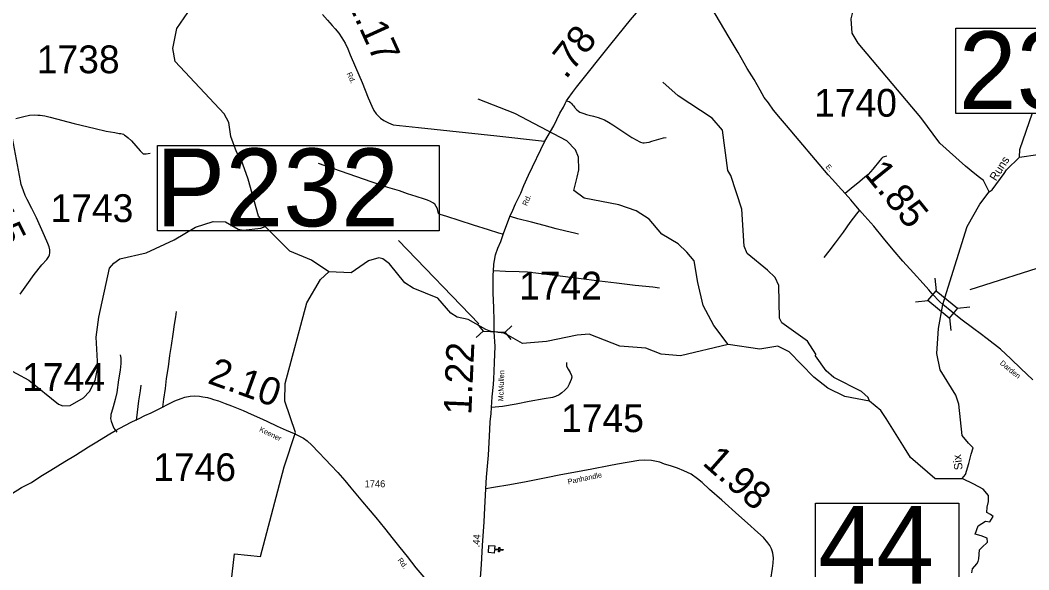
# Model space of a CAD drawing. Extents: x 2093524 to 2270757, y 289120 to 570408.
# Drawn here: x 2207093 to 2225225, y 494203 to 504093 of the extents above; entities that cross this region are included whole.
import ezdxf

# ---------------------------------------------------------------- set-up
doc = ezdxf.new("R2010")
doc.units = 0
for name, color, linetype in [('Exist Cultural Church CELL', 7, 'Continuous'), ('Exist Hydrographic Creek Single Shore', 7, 'Continuous'), ('Exist Hydrographic Creek Single Shore Label', 7, 'Continuous'), ('Exist Hydrographic Misc Water Feature', 7, 'Continuous'), ('Exist Road Non-System Type 51', 7, 'Continuous'), ('Exist Road Primary NC Structure Standard Bridge Number Label', 7, 'Continuous'), ('Exist Road Secondary Mileage Hundredths English Label', 7, 'Continuous'), ('Exist Road Secondary Structure Pipe CELL', 7, 'Continuous'), ('Exist Road Secondary Structure Pipe Number Label', 7, 'Continuous'), ('Exist Road Secondary Structure Standard Bridge CELL', 7, 'Continuous'), ('Exist Road Secondary Structure Standard Bridge Number Label', 7, 'Continuous'), ('Exist Road Secondary Type 51 Attributed', 7, 'Continuous'), ('Exist Road Secondary Type 51 Label', 7, 'Continuous'), ('Exist Road Secondary Type 51 Number Label', 7, 'Continuous')]:
    doc.layers.add(name, color=color, linetype=linetype)

msp = doc.modelspace()

# ---------------------------------------------------------------- linework, layer by layer
at = {"layer": 'Exist Cultural Church CELL'}
msp.add_lwpolyline([(2215625, 494636), (2215621, 494579), (2215697, 494574), (2215700, 494606), (2215716, 494605), (2215713, 494573), (2215773, 494569), (2215772, 494553), (2215712, 494557), (2215710, 494525), (2215694, 494526), (2215696, 494558), (2215620, 494564), (2215616, 494506), (2215510, 494514), (2215519, 494644)], close=True, dxfattribs=at)
at = {"layer": 'Exist Hydrographic Creek Single Shore'}
for p, q in [((2224341, 501263), (2224257, 501331)), ((2224346, 500781), (2224514, 501007))]:
    msp.add_line(p, q, dxfattribs=at)
for points in [[(2224257, 501331), (2224088, 501469), (2223627, 501881), (2223282, 502344), (2222157, 503679), (2222047, 503861), (2222029, 504117), (2222077, 504310), (2222051, 504560), (2221990, 504909), (2221940, 504992), (2221879, 505291), (2221694, 505617), (2221659, 505807), (2221766, 506048), (2221773, 506225), (2221697, 506892)], [(2211189, 501232), (2211068, 501586), (2211043, 501619), (2210984, 501725), (2210882, 501999), (2210847, 502249), (2210763, 502409), (2209882, 503351), (2209838, 503585), (2209911, 503944), (2210175, 504329), (2210397, 504620)], [(2225056, 501626), (2225389, 501679), (2226148, 501703), (2226687, 501931), (2226811, 502040), (2226993, 502109), (2227709, 502157), (2228724, 502373), (2229264, 502670), (2229587, 502762), (2229928, 502781)], [(2224784, 501333), (2224825, 501398), (2225056, 501626)], [(2211495, 500383), (2211486, 500442), (2211377, 500566), (2211189, 501232)], [(2224514, 501007), (2224412, 501206), (2224341, 501263)], [(2224514, 501007), (2224565, 501042), (2224784, 501333)], [(2223677, 498976), (2223747, 499193), (2224114, 500379), (2224346, 500781)], [(2206580, 497976), (2207249, 497615), (2207785, 497184), (2207860, 497153), (2207993, 497160), (2208234, 497297), (2208341, 497413), (2208440, 497607), (2208489, 497849), (2208460, 498391), (2208507, 498747), (2208701, 499632), (2208776, 499723), (2208883, 499799), (2209357, 499905), (2209864, 500140), (2210246, 500369), (2210561, 500471), (2210786, 500463), (2211012, 500331), (2211104, 500316), (2211420, 500352), (2211495, 500383)], [(2212641, 499566), (2212332, 499773), (2211939, 499938), (2211495, 500383)], [(2215626, 498487), (2215557, 498493), (2215522, 498501), (2215462, 498527), (2215146, 498709), (2214946, 498749), (2214837, 498824), (2214602, 499091), (2214160, 499270), (2214009, 499368), (2213732, 499709), (2213615, 499799), (2213539, 499814), (2213357, 499765), (2213042, 499545), (2212641, 499566)], [(2223535, 495844), (2224024, 495844), (2224087, 495916), (2224147, 496118), (2224188, 496286), (2224224, 496396), (2224138, 496483), (2224028, 496620), (2223969, 497187), (2223910, 497346), (2223632, 497801), (2223572, 498094), (2223602, 498543), (2223677, 498976)], [(2219822, 498258), (2218966, 498052), (2218616, 498085), (2218340, 498189), (2217873, 498228), (2217322, 498443), (2217106, 498424), (2216557, 498310), (2216124, 498276), (2215873, 498421), (2215788, 498459), (2215684, 498476), (2215626, 498487)], [(2222361, 497236), (2221919, 497324), (2221610, 497471), (2221359, 497669), (2220914, 498124), (2220714, 498230), (2220389, 498171), (2219822, 498258)], [(2223535, 495844), (2223098, 496223), (2222993, 496396), (2222663, 496928), (2222562, 497071), (2222361, 497236)], [(2224338, 494562), (2224380, 494603), (2224480, 494703), (2224475, 494776), (2224366, 494817), (2224261, 494845), (2224316, 494995), (2224448, 495077), (2224521, 495064), (2224585, 495164), (2224535, 495201), (2224471, 495233), (2224475, 495333), (2224498, 495433), (2224498, 495543), (2224407, 495652), (2224234, 495744), (2224024, 495844)], [(2224202, 494151), (2224215, 494224), (2224288, 494311), (2224316, 494352), (2224325, 494402), (2224338, 494562)]]:
    msp.add_lwpolyline(points, dxfattribs=at)
at = {"layer": 'Exist Hydrographic Misc Water Feature'}
for points in [[(2219868, 501301), (2219816, 501387), (2219719, 502111), (2219534, 502328), (2218923, 502730), (2218647, 502978)], [(2217103, 501271), (2217133, 501402), (2217132, 501628), (2217073, 501760), (2216922, 501924), (2215985, 502412), (2215325, 502671)], [(2225056, 501626), (2225064, 501767), (2225291, 502428)], [(2219822, 498258), (2219562, 498598), (2219368, 498962), (2219273, 499371), (2219212, 499762), (2219078, 499919), (2218919, 500067), (2218626, 500240), (2218399, 500514), (2218165, 500663), (2217856, 500770), (2217230, 500891), (2217046, 501029), (2217103, 501271)], [(2222361, 497236), (2222336, 497302), (2222219, 497409), (2221717, 497662), (2221583, 497786), (2221390, 498053), (2221398, 498085), (2221246, 498318), (2220786, 498648), (2220743, 498731), (2220731, 499322), (2220664, 499464), (2220529, 499595), (2220161, 499894), (2220110, 500027), (2220064, 500693), (2219868, 501301)], [(2212207, 493733), (2211606, 492657), (2210763, 492874), (2210944, 494490), (2211411, 494445), (2211841, 496056), (2212045, 496672), (2211850, 497237), (2211856, 497555), (2212246, 499007), (2212493, 499425), (2212641, 499566)]]:
    msp.add_lwpolyline(points, dxfattribs=at)
at = {"layer": 'Exist Road Non-System Type 51'}
for points in [[(2216917, 502641), (2216961, 502628), (2216986, 502610), (2217002, 502592), (2217022, 502572), (2217040, 502550), (2217064, 502522), (2217068, 502510), (2217098, 502479), (2217128, 502453), (2217153, 502437), (2217187, 502425), (2217225, 502414), (2217271, 502398), (2217319, 502384), (2217397, 502367), (2217481, 502341), (2217533, 502324), (2217599, 502298), (2217670, 502259), (2217746, 502209), (2217947, 502075), (2218088, 501980), (2218180, 501935), (2218218, 501911), (2218244, 501899), (2218286, 501887), (2218312, 501885), (2218350, 501890), (2218398, 501898), (2218448, 501916), (2218571, 501953), (2218657, 501974), (2218705, 501984)], [(2207014, 502325), (2207159, 502360), (2207263, 502383), (2207355, 502389), (2207409, 502384), (2207455, 502382), (2207537, 502371), (2207631, 502345), (2208062, 502234), (2208440, 502141), (2208637, 502096), (2208793, 502072), (2208873, 502056), (2208903, 502052), (2208925, 502046), (2208951, 502039), (2208971, 502025), (2209001, 502005), (2209037, 501973), (2209094, 501920), (2209253, 501741), (2209279, 501713), (2209293, 501701), (2209297, 501697), (2209307, 501689), (2209321, 501687), (2209357, 501688), (2209429, 501698)], [(2222670, 501646), (2222648, 501641), (2222626, 501637), (2222604, 501627), (2222592, 501621), (2222576, 501605), (2222548, 501569), (2222421, 501414), (2222337, 501314), (2222274, 501266), (2222189, 501189), (2222030, 501064), (2221923, 500973)], [(2215786, 500238), (2215696, 500259), (2215512, 500320), (2215241, 500406), (2214987, 500486), (2214761, 500560), (2214642, 500595), (2214628, 500605), (2214616, 500617), (2214608, 500641), (2214594, 500699), (2214572, 500743), (2214545, 500781), (2214511, 500808), (2214471, 500830), (2214417, 500854), (2214361, 500875), (2214210, 500918), (2214058, 500969), (2213912, 501020), (2213701, 501085), (2213565, 501130), (2213403, 501183), (2212459, 501515)], [(2222183, 500675), (2222127, 500611), (2222010, 500450), (2221885, 500277), (2221741, 500086), (2221628, 499934), (2221541, 499823)], [(2217130, 500241), (2217058, 500258), (2216905, 500297), (2216727, 500340), (2216511, 500396), (2216285, 500459), (2216042, 500519), (2215910, 500560)], [(2218588, 499273), (2218465, 499288), (2218150, 499320), (2217811, 499362), (2217505, 499400), (2217127, 499445), (2216705, 499500), (2216411, 499538), (2216213, 499557), (2216063, 499564), (2215819, 499574), (2215607, 499585)], [(2209898, 498852), (2209883, 498758), (2209862, 498616), (2209835, 498444), (2209809, 498241), (2209776, 498057), (2209753, 497855), (2209719, 497643), (2209700, 497465), (2209667, 497273), (2209650, 497129)], [(2208892, 498069), (2208903, 498009), (2208903, 497916), (2208888, 497795), (2208861, 497623), (2208829, 497395), (2208800, 497271), (2208764, 497139), (2208737, 497037), (2208725, 496996), (2208722, 496971), (2208720, 496927), (2208730, 496877), (2208753, 496813), (2208777, 496755), (2208828, 496681)], [(2216913, 497936), (2216912, 497900), (2216914, 497868), (2216947, 497816), (2216983, 497751), (2217007, 497699), (2217009, 497671), (2216998, 497627), (2216962, 497543), (2216931, 497486), (2216885, 497438), (2216831, 497388), (2216784, 497354), (2216716, 497319), (2216664, 497307), (2216512, 497278), (2216245, 497230), (2216009, 497186), (2215765, 497145), (2215566, 497124)], [(2209260, 497524), (2209250, 497424), (2209222, 497242), (2209199, 497042), (2209180, 496888)]]:
    msp.add_lwpolyline(points, dxfattribs=at)
at = {"layer": 'Exist Road Primary NC Structure Standard Bridge Number Label'}
msp.add_lwpolyline([(2221389, 495403), (2223966, 495403), (2223966, 493874), (2221389, 493874)], close=True, dxfattribs=at)
at = {"layer": 'Exist Road Secondary Structure Pipe CELL'}
for p, q in [((2215307, 498627), (2215414, 498499)), ((2215293, 498385), (2215414, 498499)), ((2215414, 498499), (2215810, 498477)), ((2215932, 498591), (2215810, 498477)), ((2215918, 498349), (2215810, 498477))]:
    msp.add_line(p, q, dxfattribs=at)
at = {"layer": 'Exist Road Secondary Structure Pipe Number Label'}
msp.add_line((2215336, 498629), (2213893, 500129), dxfattribs=at)
msp.add_lwpolyline([(2209560, 501840), (2214624, 501840), (2214624, 500305), (2209560, 500305)], close=True, dxfattribs=at)
at = {"layer": 'Exist Road Secondary Structure Standard Bridge CELL'}
for p, q in [((2223534, 499451), (2223557, 499226)), ((2223186, 499024), (2223411, 499047)), ((2223941, 498913), (2224166, 498936)), ((2223798, 498737), (2223821, 498512))]:
    msp.add_line(p, q, dxfattribs=at)
msp.add_lwpolyline([(2223557, 499226), (2223941, 498913), (2223795, 498734), (2223411, 499047)], close=True, dxfattribs=at)
at = {"layer": 'Exist Road Secondary Structure Standard Bridge Number Label'}
msp.add_line((2224172, 499245), (2229330, 500902), dxfattribs=at)
msp.add_lwpolyline([(2223915, 503949), (2227631, 503949), (2227631, 502413), (2223915, 502413)], close=True, dxfattribs=at)
at = {"layer": 'Exist Road Secondary Type 51 Attributed'}
for points in [[(2216525, 501918), (2216685, 502190), (2216797, 502421), (2216858, 502527), (2216892, 502593), (2216917, 502641), (2216943, 502684), (2217022, 502794), (2217096, 502886), (2217714, 503663), (2218065, 504097), (2218273, 504342), (2218344, 504433), (2218400, 504501), (2218487, 504591), (2218547, 504652), (2218612, 504712), (2218716, 504785), (2219098, 505047)], [(2223677, 498976), (2223626, 499024), (2223488, 499169), (2223425, 499241), (2223327, 499354), (2223150, 499545), (2222963, 499757), (2222789, 499962), (2222614, 500170), (2222438, 500387), (2222279, 500564), (2222183, 500675), (2222116, 500752), (2222023, 500858), (2221923, 500973), (2221796, 501114), (2221697, 501224), (2221620, 501308), (2220871, 502197), (2220760, 502326), (2220635, 502475), (2220544, 502605), (2220469, 502702), (2220396, 502831), (2220287, 503025), (2220162, 503222), (2220002, 503510), (2219822, 503811), (2219098, 505047)], [(2212528, 504193), (2212619, 504091), (2212704, 503996), (2212756, 503940), (2212819, 503857), (2212875, 503777), (2212936, 503682), (2212984, 503577), (2213025, 503470), (2213121, 503249), (2213243, 502970), (2213351, 502693), (2213412, 502547), (2213451, 502467), (2213495, 502407), (2213531, 502370), (2213571, 502330), (2213629, 502287), (2213713, 502245), (2213800, 502210), (2214255, 502159), (2215661, 502011), (2216466, 501920), (2216525, 501918)], [(2207093, 499166), (2207212, 499329), (2207343, 499516), (2207484, 499689), (2207571, 499788), (2207609, 499838), (2207620, 499872), (2207626, 499908), (2207628, 499962), (2207617, 500014), (2207591, 500077), (2207530, 500213), (2207459, 500376), (2207388, 500534), (2207303, 500707), (2207222, 500865), (2207183, 500938), (2207155, 501022), (2207114, 501134), (2207097, 501204), (2206865, 502452)], [(2215615, 498487), (2215612, 498690), (2215606, 498920), (2215598, 499190), (2215597, 499394), (2215596, 499514), (2215599, 499578), (2215610, 499701), (2215621, 499767), (2215640, 499869), (2215682, 499989), (2215731, 500111), (2215782, 500252), (2215898, 500560), (2215947, 500676), (2215997, 500790), (2216093, 500983), (2216145, 501116), (2216234, 501304), (2216525, 501918)], [(2225295, 497621), (2225081, 497828), (2224904, 497999), (2224716, 498171), (2224475, 498361), (2224348, 498455), (2224238, 498538), (2224005, 498712), (2223677, 498976)], [(2215467, 495661), (2215479, 495872), (2215512, 496268), (2215522, 496495), (2215539, 496726), (2215543, 496867), (2215557, 497017), (2215566, 497124), (2215579, 497315), (2215603, 497537), (2215607, 497638), (2215614, 497772), (2215620, 497939), (2215632, 498223), (2215615, 498487)], [(2206822, 495499), (2207119, 495684), (2207295, 495775), (2207464, 495889), (2207645, 495997), (2207899, 496154), (2208088, 496269), (2208323, 496415), (2208471, 496504), (2208678, 496630), (2208809, 496711), (2208976, 496800), (2209100, 496865), (2209230, 496927), (2209333, 496979), (2209447, 497028), (2209579, 497094), (2209650, 497129), (2209742, 497177), (2209875, 497242), (2209985, 497289), (2210051, 497310), (2210147, 497328), (2210231, 497331), (2210317, 497325), (2210377, 497318), (2210461, 497302), (2210521, 497289), (2210569, 497269), (2210659, 497242), (2210781, 497197), (2210890, 497157), (2211014, 497108), (2211100, 497069), (2211246, 497004), (2211393, 496939), (2211527, 496880), (2211712, 496789), (2211874, 496716), (2212016, 496657), (2212117, 496610), (2212185, 496572), (2212251, 496525), (2212334, 496449), (2212457, 496320), (2212584, 496187), (2212680, 496088), (2212803, 495953), (2212928, 495808), (2213039, 495679), (2213156, 495537), (2213248, 495428), (2213351, 495305), (2213484, 495142), (2213642, 494951), (2213801, 494756), (2213920, 494607), (2214049, 494442), (2214208, 494241), (2214351, 494070)], [(2220585, 494037), (2220615, 494227), (2220630, 494326), (2220635, 494420), (2220623, 494501), (2220610, 494547), (2220602, 494580), (2220571, 494641), (2220536, 494692), (2220453, 494787), (2220355, 494877), (2220169, 495041), (2220011, 495182), (2219709, 495458), (2219486, 495651), (2219351, 495772), (2219272, 495843), (2219155, 495925), (2219023, 495987), (2218907, 496034), (2218785, 496076), (2218673, 496107), (2218590, 496139), (2218440, 496173), (2218319, 496175), (2218216, 496168), (2217833, 496104), (2217674, 496072), (2217367, 496013), (2217047, 495955), (2216811, 495911), (2216550, 495861), (2216192, 495789), (2215898, 495734), (2215603, 495684), (2215467, 495661)], [(2215324, 493297), (2215325, 493417), (2215347, 493693), (2215363, 493975), (2215389, 494301), (2215407, 494639), (2215432, 495067), (2215447, 495320), (2215467, 495661)]]:
    msp.add_lwpolyline(points, dxfattribs=at)

# ---------------------------------------------------------------- texts
at = {"layer": 'Exist Hydrographic Creek Single Shore Label'}
for s, rotation, p in [('Runs', 57.6492, (2224634, 501188)), ('Six', 97.3835, (2224038, 496009))]:
    msp.add_text(s, height=150, rotation=rotation, dxfattribs=at).set_placement(p)
at = {"layer": 'Exist Road Primary NC Structure Standard Bridge Number Label'}
msp.add_text('44', height=1400, dxfattribs=at).set_placement((2221440, 493953))
at = {"layer": 'Exist Road Secondary Mileage Hundredths English Label'}
for s, height, rotation, p in [('2.17', 500, 294.444, (2212949, 504462)), ('.78', 500, 51.4495, (2216904, 503016)), ('1.85', 500, 308.9836, (2222251, 501322)), ('1.15', 500, 296.2413, (2206199, 501135)), ('1.22', 500, 87.5319, (2215203, 496987)), ('2.10', 500, 340.0531, (2210443, 497569)), ('1.98', 500, 318.5498, (2219339, 496108)), ('.44', 125, 86.122, (2215349, 494606))]:
    msp.add_text(s, height=height, rotation=rotation, dxfattribs=at).set_placement(p)
at = {"layer": 'Exist Road Secondary Structure Pipe Number Label'}
msp.add_text('P232', height=1400, dxfattribs=at).set_placement((2209531, 500384))
at = {"layer": 'Exist Road Secondary Structure Standard Bridge Number Label'}
msp.add_text('233', height=1400, dxfattribs=at).set_placement((2223965, 502492))
at = {"layer": 'Exist Road Secondary Type 51 Label'}
for s, rotation, p in [('Rd.', 293.964, (2212960, 503132)), ('E.', 310.1559, (2221565, 501451)), ('Rd.', 66.8, (2216202, 500744)), ('Darden', 320.5256, (2224696, 497909)), ('McMullen', 88.0686, (2215778, 497232)), ('Keener', 333.8386, (2211382, 496700)), ('Panhandle', 11.9351, (2216945, 495741)), ('Rd.', 308.0137, (2213872, 494374))]:
    msp.add_text(s, height=95, rotation=rotation, dxfattribs=at).set_placement(p)
at = {"layer": 'Exist Road Secondary Type 51 Number Label'}
for s, height, p in [('1738', 500, (2207393, 503138)), ('1740', 500, (2221367, 502356)), ('1743', 500, (2207640, 500461)), ('1742', 500, (2216063, 499067)), ('1744', 500, (2207130, 497422)), ('1745', 500, (2216818, 496681)), ('1746', 500, (2209486, 495800)), ('1746', 125, (2213285, 495689))]:
    msp.add_text(s, height=height, dxfattribs=at).set_placement(p)

doc.saveas('drawing.dxf')
